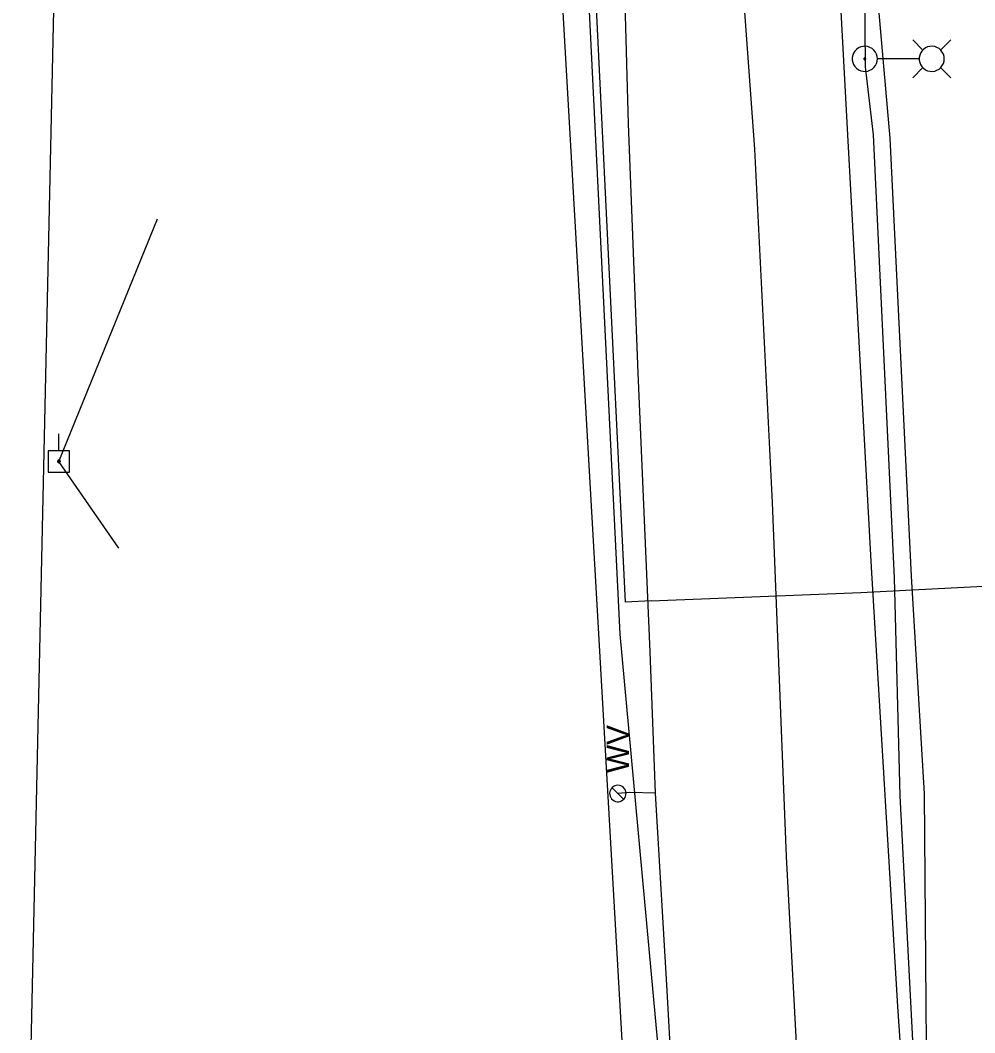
# Model space of a CAD drawing. Extents: x 596028 to 606371, y 330010 to 403088.
# Drawn here: x 604703 to 604868.4, y 334701.3 to 334876.7 of the extents above; entities that cross this region are included whole.
import ezdxf

# ---------------------------------------------------------------- set-up
doc = ezdxf.new("R2010")
doc.units = 0
for name, color, linetype in [('E_FTMS_Conduit', 7, 'Continuous'), ('E_LTG', 7, 'Continuous'), ('E_LTG_CID', 7, 'Continuous'), ('E_UTL_E_UG', 7, 'Continuous'), ('E_UTL_EPowerPole', 7, 'Continuous'), ('E_UTL_FO_UG_QWEST', 7, 'Continuous'), ('E_UTL_G_UG', 7, 'Continuous'), ('E_UTL_Overhead', 7, 'Continuous'), ('E_UTL_T_UG', 7, 'Continuous'), ('E_UTL_TV_UG', 7, 'Continuous'), ('E_UTL_W', 7, 'Continuous'), ('E_UTL_W_UG', 7, 'Continuous')]:
    doc.layers.add(name, color=color, linetype=linetype)

msp = doc.modelspace()

# ---------------------------------------------------------------- linework, layer by layer
at = {"layer": 'E_FTMS_Conduit'}
msp.add_lwpolyline([(604860.3, 334662.92), (604859.68, 334742.73), (604857.4, 334780.45), (604853.68, 334856.29), (604850.24, 334895.79), (604847.27, 334936.94), (604849.45, 335010.26), (604843.22, 335054.36), (604842.26, 335092.55), (604835.93, 335170.05), (604833.24, 335224.35), (604834.53, 335254.76), (604831.45, 335295.34), (604820.14, 335431.05), (604817.01, 335471.26), (604813.1, 335515.04), (604806.53, 335560.93), (604800.96, 335611.56), (604797.96, 335632.41), (604784.91, 335714.95), (604779.76, 335753.85), (604771, 335834.87), (604763.88, 335879.23)], dxfattribs=at)
at = {"layer": 'E_LTG'}
for points in [[(604859.39, 334871.59), (604857.61, 334873.36)], [(604862.44, 334871.59), (604864.21, 334873.36)], [(604851.49, 334870.06), (604851.45, 334870.47), (604851.33, 334870.87), (604851.14, 334871.24), (604850.88, 334871.56), (604850.57, 334871.83), (604850.21, 334872.04), (604849.82, 334872.17), (604849.41, 334872.23), (604849, 334872.21), (604848.6, 334872.12), (604848.22, 334871.94), (604847.89, 334871.7), (604847.6, 334871.41), (604847.38, 334871.06), (604847.22, 334870.67), (604847.14, 334870.27), (604847.14, 334869.85), (604847.22, 334869.45), (604847.38, 334869.06), (604847.6, 334868.72), (604847.89, 334868.42), (604848.22, 334868.18), (604848.6, 334868), (604849, 334867.91), (604849.41, 334867.89), (604849.82, 334867.95), (604850.21, 334868.08), (604850.57, 334868.29), (604850.88, 334868.56), (604851.14, 334868.88), (604851.33, 334869.25), (604851.45, 334869.65), (604851.49, 334870.06)], [(604863.09, 334870.06), (604863.05, 334870.47), (604862.93, 334870.87), (604862.74, 334871.24), (604862.49, 334871.56), (604862.18, 334871.83), (604861.82, 334872.04), (604861.43, 334872.17), (604861.02, 334872.23), (604860.6, 334872.21), (604860.2, 334872.12), (604859.83, 334871.94), (604859.49, 334871.7), (604859.2, 334871.41), (604858.98, 334871.06), (604858.83, 334870.67), (604858.75, 334870.27), (604858.75, 334869.85), (604858.83, 334869.45), (604858.98, 334869.06), (604859.2, 334868.72), (604859.49, 334868.42), (604859.83, 334868.18), (604860.2, 334868), (604860.6, 334867.91), (604861.02, 334867.89), (604861.43, 334867.95), (604861.82, 334868.08), (604862.18, 334868.29), (604862.49, 334868.56), (604862.74, 334868.88), (604862.93, 334869.25), (604863.05, 334869.65), (604863.09, 334870.06)], [(604849.48, 334870.06), (604849.47, 334870.09), (604849.46, 334870.12), (604849.45, 334870.15), (604849.43, 334870.18), (604849.41, 334870.2), (604849.38, 334870.21), (604849.35, 334870.22), (604849.32, 334870.23), (604849.29, 334870.22), (604849.26, 334870.22), (604849.23, 334870.2), (604849.2, 334870.19), (604849.18, 334870.16), (604849.16, 334870.14), (604849.15, 334870.11), (604849.14, 334870.08), (604849.14, 334870.04), (604849.15, 334870.01), (604849.16, 334869.98), (604849.18, 334869.96), (604849.2, 334869.93), (604849.23, 334869.92), (604849.26, 334869.9), (604849.29, 334869.9), (604849.32, 334869.89), (604849.35, 334869.9), (604849.38, 334869.91), (604849.41, 334869.92), (604849.43, 334869.95), (604849.45, 334869.97), (604849.46, 334870), (604849.47, 334870.03), (604849.48, 334870.06)], [(604858.7, 334870.06), (604851.52, 334870.06)], [(604859.39, 334868.54), (604857.61, 334866.76)], [(604862.44, 334868.54), (604864.21, 334866.76)]]:
    msp.add_lwpolyline(points, dxfattribs=at)
at = {"layer": 'E_LTG_CID'}
msp.add_lwpolyline([(604858.21, 334688.84), (604855.44, 334742.39), (604854.47, 334780.17), (604850.82, 334856.89), (604849.46, 334868.66), (604849.2, 334895.58), (604846.51, 334937.17), (604845.63, 335013.58), (604843.13, 335051.79), (604840.88, 335092.82), (604837.28, 335170.14), (604834.71, 335212.97), (604835.59, 335224.17), (604832.71, 335254.61), (604829.93, 335295), (604827.26, 335352.71), (604823.64, 335392.65)], dxfattribs=at)
at = {"layer": 'E_UTL_E_UG'}
msp.add_lwpolyline([(604838.91, 334672.58), (604835.72, 334731.86), (604833.33, 334793.2), (604830.28, 334854.41), (604827.22, 334896.47), (604826.3, 334974.48), (604823.31, 335011.26), (604820.86, 335070.81), (604819.86, 335112.84), (604819.04, 335158.63), (604817.07, 335191.32), (604814.49, 335235.91), (604811.85, 335279.29), (604809.46, 335325.61), (604807.12, 335373), (604804.05, 335421.46)], dxfattribs=at)
at = {"layer": 'E_UTL_EPowerPole'}
for points in [[(604709.65, 334802.16), (604709.65, 334805.07)], [(604711.49, 334802.16), (604707.81, 334802.16)], [(604707.81, 334802.16), (604707.81, 334798.47)], [(604711.49, 334798.47), (604711.49, 334802.16)], [(604709.92, 334800.32), (604709.92, 334800.37), (604709.9, 334800.41), (604709.88, 334800.45), (604709.85, 334800.49), (604709.82, 334800.51), (604709.78, 334800.54), (604709.74, 334800.55), (604709.69, 334800.56), (604709.65, 334800.56), (604709.6, 334800.55), (604709.56, 334800.53), (604709.53, 334800.5), (604709.49, 334800.47), (604709.47, 334800.43), (604709.45, 334800.39), (604709.44, 334800.34), (604709.44, 334800.3), (604709.45, 334800.25), (604709.47, 334800.21), (604709.49, 334800.17), (604709.53, 334800.14), (604709.56, 334800.11), (604709.6, 334800.1), (604709.65, 334800.08), (604709.69, 334800.08), (604709.74, 334800.09), (604709.78, 334800.1), (604709.82, 334800.13), (604709.85, 334800.16), (604709.88, 334800.19), (604709.9, 334800.23), (604709.92, 334800.28), (604709.92, 334800.32)], [(604707.81, 334798.47), (604711.49, 334798.47)]]:
    msp.add_lwpolyline(points, dxfattribs=at)
at = {"layer": 'E_UTL_FO_UG_QWEST'}
msp.add_lwpolyline([(604860.02, 334633.27), (604855.03, 334705.91), (604850.49, 334782.01), (604846.38, 334856.9), (604842.05, 334937.04), (604840.43, 335012.73), (604837.31, 335089.26), (604832.93, 335173.7), (604830.71, 335249.27), (604828.33, 335311.14), (604825.79, 335353.18), (604822.55, 335385.33), (604819.59, 335404.65), (604816.19, 335465.69), (604807.94, 335539.85), (604801.77, 335593.87), (604787.66, 335681.73), (604774.8, 335752.9), (604764.64, 335825.63), (604754.97, 335878.92)], dxfattribs=at)
at = {"layer": 'E_UTL_G_UG'}
for points in [[(604813.42, 334699.61), (604806.93, 334770.39), (604798.55, 334940.51), (604788.86, 334985.31)], [(604812.28, 334776.17), (604807.85, 334775.95), (604797.65, 334985.29), (604793.02, 334985.3)], [(604812.28, 334776.17), (604807.85, 334775.95), (604797.65, 334985.29)], [(604812.28, 334776.17), (604848.61, 334777.63), (604968.22, 334783.76), (605004.07, 334785.59), (605010.36, 334785.8)], [(604812.28, 334776.17), (604848.61, 334777.63), (604968.22, 334783.76), (605004.07, 334785.59), (605010.36, 334785.8)]]:
    msp.add_lwpolyline(points, dxfattribs=at)
at = {"layer": 'E_UTL_Overhead'}
for p, q in [((604709.68, 334800.32), (604726.78, 334842.33)), ((604720.04, 334785.26), (604709.68, 334800.32))]:
    msp.add_line(p, q, dxfattribs=at)
at = {"layer": 'E_UTL_T_UG'}
msp.add_lwpolyline([(604716.42, 334599), (604702.97, 334611.77), (604710.28, 334947.29)], dxfattribs=at)
at = {"layer": 'E_UTL_TV_UG'}
msp.add_lwpolyline([(604810.56, 334642.59), (604794.05, 334930.56), (604789.62, 334953.6), (604789.53, 334986.42), (604790.99, 335093.4), (604790.2, 335118.65), (604788.74, 335136.94), (604788.19, 335163.63), (604784.91, 335166.22)], dxfattribs=at)
at = {"layer": 'E_UTL_W'}
for points in [[(604806.52, 334744.21), (604806.25, 334744.18), (604805.99, 334744.1), (604805.75, 334743.98), (604805.54, 334743.81), (604805.36, 334743.61), (604805.22, 334743.37), (604805.13, 334743.12), (604805.1, 334742.85), (604805.11, 334742.58), (604805.17, 334742.31), (604805.29, 334742.07), (604805.44, 334741.85), (604805.64, 334741.66), (604805.87, 334741.51), (604806.12, 334741.41), (604806.38, 334741.36), (604806.66, 334741.36), (604806.92, 334741.41), (604807.17, 334741.51), (604807.4, 334741.66), (604807.6, 334741.85), (604807.76, 334742.07), (604807.87, 334742.31), (604807.93, 334742.58), (604807.94, 334742.85), (604807.91, 334743.12), (604807.82, 334743.37), (604807.68, 334743.61), (604807.5, 334743.81), (604807.29, 334743.98), (604807.05, 334744.1), (604806.79, 334744.18), (604806.52, 334744.21)], [(604807.53, 334741.77), (604805.51, 334743.79)]]:
    msp.add_lwpolyline(points, dxfattribs=at)
at = {"layer": 'E_UTL_W_UG'}
for points in [[(604846.62, 333845.73), (604845.91, 333962.63), (604845.14, 333993.13), (604845.77, 334042.88), (604845.13, 334077.17), (604842.87, 334162.23), (604837.44, 334211.69), (604837.01, 334265.02), (604832.72, 334352.02), (604829.86, 334407.8), (604827.89, 334453.7), (604825.43, 334498.81), (604822.75, 334554.4), (604821.56, 334581.06), (604817.29, 334667.8), (604815.06, 334708.63), (604813.04, 334742.82), (604812.12, 334767.3), (604810.04, 334815.66), (604808.35, 334858.79), (604806.58, 334923.66), (604806.18, 334938.53), (604802.65, 334960.89), (604797.31, 335097.75)], [(604813.04, 334742.82), (604808.6, 334742.97), (604806.52, 334742.78)]]:
    msp.add_lwpolyline(points, dxfattribs=at)

# ---------------------------------------------------------------- texts
at = {"layer": 'E_UTL_W'}
msp.add_text('WV', height=3.85, rotation=90, dxfattribs=at).set_placement((604808.45, 334746.35))

doc.saveas('drawing.dxf')
